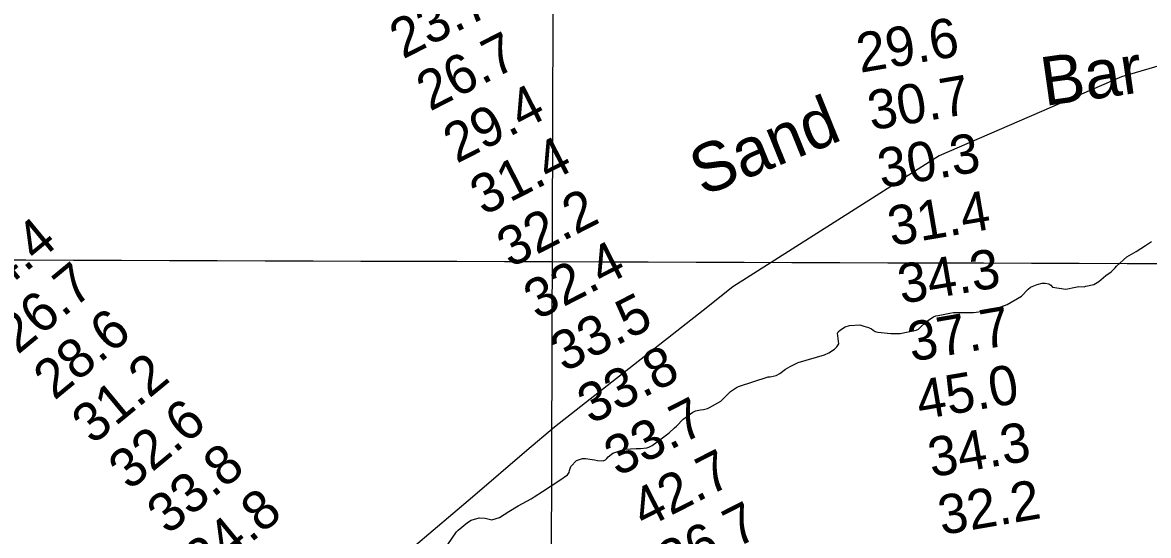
# Model space of a CAD drawing. Extents: x 3146026 to 3183936, y 897894 to 923344.
# Drawn here: x 3165052 to 3166971, y 914980 to 915854 of the extents above; entities that cross this region are included whole.
import ezdxf

# ---------------------------------------------------------------- set-up
doc = ezdxf.new("R2010")
doc.units = 0
for name, color, linetype in [('V-GRID-MAJR', 7, 'Continuous'), ('V-RIVR-IDEN', 7, 'Continuous'), ('V-RIVR-RANG', 7, 'Continuous'), ('V-SITE-VEGE', 7, 'Continuous'), ('V-TOPO-BNDY', 7, 'Continuous')]:
    doc.layers.add(name, color=color, linetype=linetype)

msp = doc.modelspace()

# ---------------------------------------------------------------- linework, layer by layer
at = {"layer": 'V-GRID-MAJR'}
for points in [[(3165916.254, 903324.403), (3165935.643, 909383.804), (3165955.043, 915446.67), (3165974.444, 921509.584), (3165974.455, 921513)], [(3150289.887, 915500.214), (3155511.603, 915481.6070000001), (3160733.322, 915463.759), (3165955.043, 915446.67), (3171176.767, 915430.341), (3176398.4930000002, 915414.772), (3181620.222, 915399.962)]]:
    msp.add_spline(points, degree=3, dxfattribs=at)
at = {"layer": 'V-SITE-VEGE'}
for points in [[(3166011.157000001, 915111.0459999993), (3166026.397000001, 915109.1189999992), (3166031.869000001, 915107.9559999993), (3166041.247000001, 915107.1919999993), (3166045.539000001, 915109.1519999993), (3166047.880000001, 915111.1099999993), (3166050.221000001, 915113.8479999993), (3166058.024000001, 915120.1149999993), (3166078.326000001, 915127.1809999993), (3166097.468000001, 915127.9959999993), (3166105.281000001, 915128.0079999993), (3166115.829000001, 915129.1999999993), (3166119.341000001, 915130.3779999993), (3166125.196000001, 915133.5129999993), (3166133.390000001, 915139.3869999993), (3166153.680000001, 915154.6589999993), (3166163.039000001, 915163.6599999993), (3166166.162000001, 915166.3999999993), (3166177.861000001, 915178.1409999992), (3166194.251000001, 915190.2799999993), (3166198.934000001, 915192.2409999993), (3166207.526000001, 915194.2099999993), (3166212.605000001, 915194.6109999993), (3166219.242000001, 915196.1839999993), (3166222.757000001, 915198.1439999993), (3166241.881000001, 915209.1149999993), (3166246.172000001, 915213.0269999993), (3166249.680000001, 915216.9419999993), (3166258.261000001, 915225.1609999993), (3166268.407000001, 915232.2099999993), (3166271.919000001, 915233.7789999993), (3166322.290000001, 915250.2759999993), (3166326.195000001, 915250.2819999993), (3166335.960000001, 915252.6429999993), (3166342.596000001, 915256.1719999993), (3166352.350000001, 915263.2189999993), (3166360.153000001, 915267.9209999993), (3166373.817000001, 915274.5869999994), (3166418.333000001, 915287.5549999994), (3166426.140000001, 915291.4749999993), (3166435.505000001, 915297.7419999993), (3166439.407000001, 915301.2689999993), (3166442.913000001, 915306.7409999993), (3166440.537000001, 915324.7079999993), (3166442.096000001, 915327.0549999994), (3166445.606000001, 915330.5779999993), (3166453.802000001, 915335.6709999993), (3166461.222000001, 915338.0279999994), (3166478.800000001, 915338.8389999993), (3166485.446000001, 915336.8979999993), (3166493.654000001, 915334.1759999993), (3166498.735000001, 915332.2329999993), (3166501.473000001, 915329.8939999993), (3166504.996000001, 915327.5549999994), (3166509.686000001, 915326.3919999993), (3166531.567000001, 915324.0859999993), (3166547.586000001, 915324.1119999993), (3166574.532000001, 915330.0189999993), (3166578.826000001, 915331.5889999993), (3166583.508000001, 915336.2859999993), (3166590.137000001, 915342.5479999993), (3166596.380000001, 915347.6399999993), (3166604.185000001, 915352.7309999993), (3166608.479000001, 915354.2999999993), (3166612.387000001, 915354.6969999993), (3166631.912000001, 915359.0289999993), (3166638.552000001, 915360.2119999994), (3166641.677000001, 915360.2159999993), (3166645.976000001, 915359.8329999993), (3166672.151000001, 915359.8779999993), (3166689.727000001, 915362.2519999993), (3166703.007000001, 915364.6199999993), (3166719.014000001, 915369.7269999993), (3166729.557000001, 915373.6509999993), (3166754.145000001, 915387.7599999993), (3166765.454000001, 915399.8879999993), (3166769.356000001, 915403.4129999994), (3166781.068000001, 915407.7299999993), (3166789.270000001, 915409.6979999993), (3166794.347000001, 915409.7059999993), (3166800.991000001, 915408.5449999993), (3166804.121000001, 915406.5969999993), (3166807.252000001, 915403.0869999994), (3166829.526000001, 915400.0009999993), (3166846.322000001, 915403.1549999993), (3166851.788000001, 915404.3359999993), (3166860.774000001, 915403.9619999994), (3166863.898000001, 915404.7459999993), (3166877.568000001, 915407.5069999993), (3166886.153000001, 915412.9889999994), (3166897.855000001, 915422.7769999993), (3166907.221000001, 915429.4349999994), (3166913.850000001, 915436.0889999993), (3166916.191000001, 915438.8269999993), (3166933.745000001, 915454.8749999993), (3166949.746000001, 915463.8879999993), (3166965.355000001, 915474.0729999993), (3166975.501000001, 915481.1219999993)], [(3165776.610000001, 914964.5279999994), (3165791.808000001, 914986.0409999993), (3165794.149000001, 914988.7809999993), (3165810.533000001, 915002.0929999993), (3165816.778000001, 915006.0089999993), (3165830.055000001, 915009.9389999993), (3165840.213000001, 915009.5659999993), (3165851.940000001, 915006.4589999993), (3165864.824000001, 915010.7799999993), (3165880.825000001, 915020.5739999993), (3165896.435000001, 915030.3699999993), (3165918.682000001, 915042.5179999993), (3165924.146000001, 915045.6539999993), (3165937.804000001, 915055.0519999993), (3165967.855000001, 915074.2479999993), (3165980.730000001, 915083.2549999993), (3165983.458000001, 915087.1689999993), (3165984.234000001, 915090.6849999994), (3165986.567000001, 915097.7199999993), (3165995.924000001, 915107.5049999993), (3166006.078000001, 915111.0379999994), (3166011.157000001, 915111.0459999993)]]:
    msp.add_lwpolyline(points, dxfattribs=at)
at = {"layer": 'V-TOPO-BNDY'}
msp.add_lwpolyline([(3168210.1513762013, 916039.9115028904), (3167756.9687627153, 915978.7206182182), (3167345.6408559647, 915885.0668396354), (3166924.347235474, 915761.3634763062), (3166614.155172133, 915626.8162612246), (3166262.2735767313, 915403.6115486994), (3166211.6710115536, 915363.4047009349), (3165958.7757900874, 915164.6945987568), (3165911.5342393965, 915124.9190579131), (3165818.8338819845, 915045.4046709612), (3165617.5825890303, 914874.6172051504), (3165570.7666510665, 914832.6212552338), (3165320.196295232, 914580.3365989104), (3165262.3306510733, 914508.7453579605), (3165100.2072361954, 914309.8711732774), (3164954.170454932, 914116.0683927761), (3164871.218149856, 914008.0303770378), (3164410.749136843, 913589.8335336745)], dxfattribs=at)

# ---------------------------------------------------------------- texts
at = {"layer": 'V-RIVR-IDEN'}
for s, rotation, p in [('  Bar', 8.05182948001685, (3166732.229036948, 915703.0703583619)), ('Sand ', 22.07367203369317, (3166211.1097924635, 915557.4854371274))]:
    msp.add_text(s, height=82.99983200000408, rotation=rotation, dxfattribs=at).set_placement(p)
at = {"layer": 'V-RIVR-RANG'}
for s, height, rotation, p in [('23.7', 66.99999999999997, 27.048325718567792, (3165700.5201659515, 915791.0389038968)), ('29.6', 67.00000000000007, 9.7283257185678, (3166479.3489374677, 915768.3300566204)), ('26.7', 66.99999999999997, 27.048325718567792, (3165746.2191659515, 915702.0919038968)), ('30.7', 67.00000000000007, 9.7283257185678, (3166498.308842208, 915670.1220647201)), ('29.4', 66.99999999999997, 27.048325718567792, (3165791.9171659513, 915613.1439038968)), ('31.4', 66.99999999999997, 27.048325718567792, (3165837.615165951, 915524.1969038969)), ('30.3', 67.00000000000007, 9.7283257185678, (3166515.449842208, 915571.6020647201)), ('32.2', 66.99999999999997, 27.048325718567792, (3165883.3131659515, 915435.2489038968)), ('31.4', 67.00000000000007, 9.7283257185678, (3166532.589842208, 915473.0820647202)), ('24.4', 67, 39.59832571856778, (3164980.1782097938, 915364.0511255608)), ('32.4', 66.99999999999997, 27.048325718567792, (3165929.0111659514, 915346.3009038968)), ('34.3', 67.00000000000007, 9.7283257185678, (3166549.729842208, 915374.5610647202)), ('26.7', 67, 39.59832571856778, (3165044.1082097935, 915287.1551255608)), ('33.5', 66.99999999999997, 27.048325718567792, (3165974.7091659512, 915257.3539038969)), ('28.6', 67, 39.59832571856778, (3165106.6154560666, 915209.0821913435)), ('37.7', 67.00000000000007, 9.7283257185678, (3166566.869842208, 915276.0410647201)), ('31.2', 67, 39.59832571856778, (3165171.968209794, 915133.3641255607)), ('33.8', 66.99999999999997, 27.048325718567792, (3166020.4081659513, 915168.4059038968)), ('45.0', 67.00000000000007, 9.7283257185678, (3166581.1499919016, 915177.0307662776)), ('32.6', 67, 39.59832571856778, (3165234.475456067, 915055.2911913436)), ('33.7', 66.99999999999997, 27.048325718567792, (3166066.106165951, 915079.4589038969)), ('34.3', 67.00000000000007, 9.7283257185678, (3166601.149842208, 915079.0010647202)), ('33.8', 67, 39.59832571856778, (3165299.8282097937, 914979.5721255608)), ('42.7', 66.99999999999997, 27.048325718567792, (3166111.8041659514, 914990.5109038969)), ('32.2', 67.00000000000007, 9.7283257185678, (3166618.289842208, 914980.4810647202)), ('34.8', 67, 39.59832571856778, (3165363.758209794, 914902.6761255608)), ('36.7', 66.99999999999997, 27.048325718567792, (3166157.5021659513, 914901.5629038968))]:
    msp.add_text(s, height=height, rotation=rotation, dxfattribs=at).set_placement(p)

doc.saveas('drawing.dxf')
